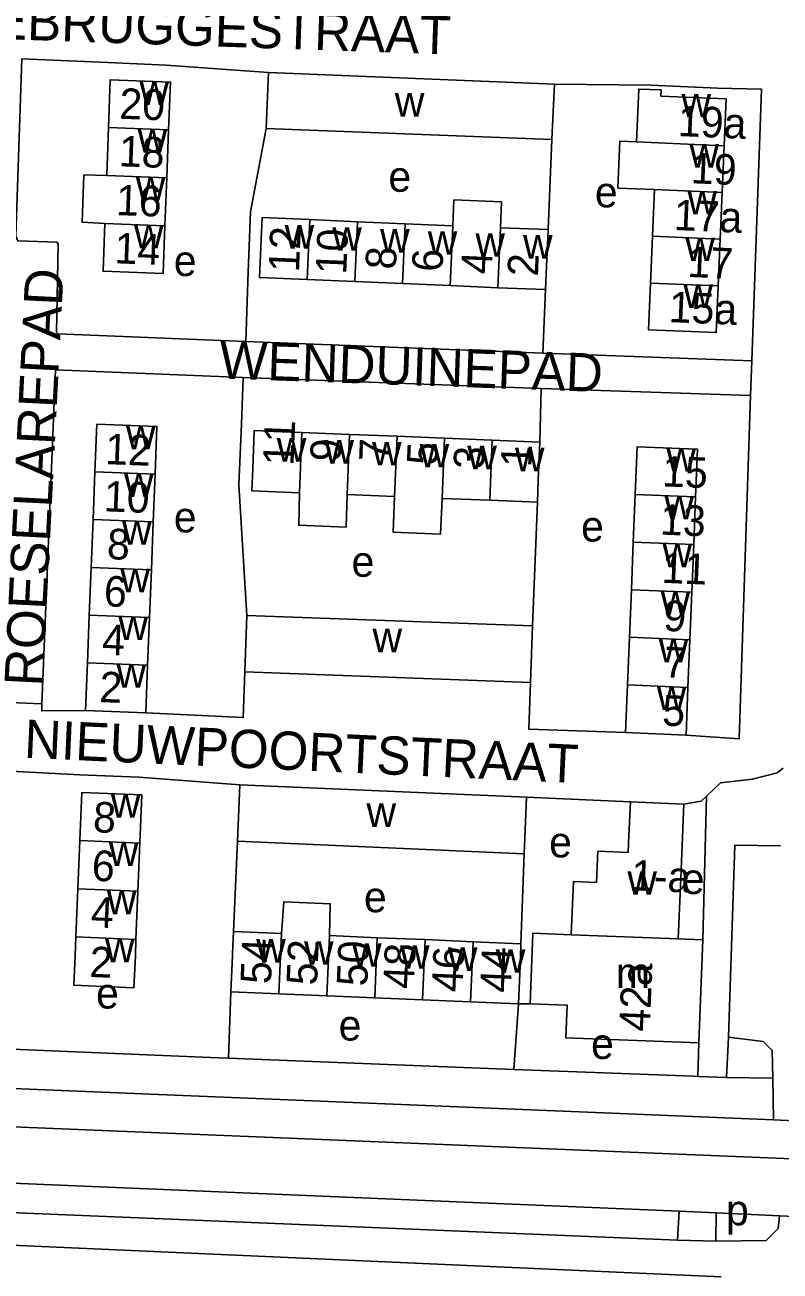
# Model space of a CAD drawing. Extents: x 159675 to 162108, y 386471 to 388472.
# Drawn here: x 161157.6 to 161256.3, y 387458.8 to 387621.6 of the extents above; entities that cross this region are included whole.
import ezdxf

# ---------------------------------------------------------------- set-up
doc = ezdxf.new("R2010")
doc.units = 0
for name, color, linetype in [('BLT_Basislijn', 7, 'Continuous'), ('BLT_Bebouwing', 7, 'Continuous'), ('BLT_Centroide', 7, 'Continuous'), ('BLT_Huisnummer', 7, 'Continuous'), ('BLT_Huisnummer_ tussenligend', 7, 'Continuous'), ('BLT_Huisnummer_reeks', 7, 'Continuous'), ('BLT_Onderverdeling_panden', 7, 'Continuous'), ('BLT_Straatnaam', 7, 'Continuous')]:
    doc.layers.add(name, color=color, linetype=linetype)

msp = doc.modelspace()

# ---------------------------------------------------------------- linework, layer by layer
at = {"layer": 'BLT_Basislijn'}
for p, q in [((161225.99, 387594.89), (161226.46, 387606.66)), ((161225.65, 387587.05), (161225.28, 387578.77)), ((161186.48, 387580.28), (161225.28, 387578.77)), ((161225.28, 387578.77), (161252.59, 387577.77)), ((161252.59, 387577.77), (161252.42, 387573.21)), ((161186.15, 387575.58), (161225.07, 387574.14)), ((161224.9, 387567.14), (161225.07, 387574.14)), ((161225.07, 387574.14), (161252.42, 387573.21)), ((161224.58, 387559.26), (161223.92, 387543.14)), ((161159.85, 387532.94), (161155.69, 387533.09)), ((161223.17, 387520.72), (161236.73, 387520.11)), ((161246.66, 387520.87), (161246.21, 387502.09)), ((161184.88, 387503.18), (161185.38, 387514.96)), ((161222.43, 387501.57), (161222.87, 387513.33)), ((161184.54, 387495.31), (161184.23, 387486.62)), ((161222.1, 387493.71), (161221.52, 387485.14)), ((161223.63, 387493.74), (161222.1, 387493.71)), ((161245.69, 387488.62), (161245.54, 387484.24)), ((161249.29, 387484.09), (161249.54, 387489.38)), ((161221.52, 387485.14), (161184.23, 387486.62)), ((161249.29, 387484.09), (161245.54, 387484.24)), ((161255.33, 387483.99), (161249.29, 387484.09)), ((161255.33, 387483.99), (161255.41, 387478.55)), ((161255.41, 387478.55), (161151.86, 387482.84)), ((161261.66, 387478.3), (161255.41, 387478.55)), ((161261.45, 387473.3), (161151.66, 387477.84)), ((161242.88, 387462.85), (161243.1, 387466.63)), ((161243.1, 387466.63), (161247.92, 387466.42)), ((161247.9, 387462.73), (161247.92, 387466.42)), ((161256.21, 387466.03), (161247.92, 387466.42)), ((161260.28, 387465.84), (161256.21, 387466.03)), ((161135.55, 387463.11), (161248.6, 387458.07)), ((161242.88, 387462.85), (161247.9, 387462.73))]:
    msp.add_line(p, q, dxfattribs=at)
for points in [[(161157.21, 387617.2), (161156.42, 387594.03), (161156.68, 387593.43), (161161.8, 387593.27), (161161.96, 387593.05), (161161.74, 387581.46), (161161.94, 387581.26), (161186.48, 387580.28)], [(161157.21, 387617.2), (161168.48, 387616.74), (161176.08, 387616.39), (161189.46, 387615.44)], [(161252.59, 387577.77), (161253.87, 387613.24), (161248.1, 387613.38), (161239.42, 387613.77), (161226.82, 387613.9)], [(161189.15, 387608.1), (161187.09, 387597.24), (161186.8, 387589.37), (161186.48, 387580.28)], [(161186.15, 387575.58), (161161.61, 387576.56), (161159.85, 387532.94)], [(161186.15, 387575.58), (161185.9, 387569.48), (161185.59, 387561.56), (161186.61, 387544.48)], [(161244, 387528.85), (161250.93, 387528.34), (161252.42, 387573.21)], [(161186.35, 387537.12), (161186.15, 387531.13), (161173.4, 387531.74)], [(161223.67, 387535.73), (161223.44, 387529.63), (161236.11, 387529.17)], [(161159.85, 387532.94), (161159.82, 387532.01), (161165.54, 387532.05)], [(161154.1, 387524.21), (161164.81, 387523.66), (161172.51, 387523.33), (161185.71, 387522.33)], [(161246.66, 387520.87), (161248.5, 387522.59), (161252.69, 387523.07), (161255.89, 387523.92), (161256.68, 387524.5)], [(161246.66, 387520.87), (161245.96, 387520.22), (161243.71, 387519.82)], [(161256.32, 387514.35), (161250.38, 387514.47), (161249.54, 387489.38)], [(161249.54, 387489.38), (161254.06, 387488.79), (161255.27, 387487.61), (161255.33, 387483.99)], [(161184.23, 387486.62), (161182.93, 387486.67), (161152.77, 387487.93)], [(161245.54, 387484.24), (161244.96, 387484.26), (161221.52, 387485.14)], [(160805.42, 387483.12), (160823.16, 387484.27), (161243.1, 387466.63)], [(160805.42, 387483.12), (160806.11, 387479.2), (160827.71, 387480.06), (161242.88, 387462.85)], [(161256.21, 387466.03), (161256.03, 387464.35), (161254.47, 387462.79), (161247.9, 387462.73)]]:
    msp.add_lwpolyline(points, dxfattribs=at)
at = {"layer": 'BLT_Bebouwing'}
for p, q in [((161189.15, 387608.1), (161189.46, 387615.44)), ((161189.46, 387615.44), (161226.82, 387613.9)), ((161226.82, 387613.9), (161226.46, 387606.66)), ((161168.55, 387608.22), (161168.31, 387601.96)), ((161176.15, 387601.67), (161176.39, 387607.92)), ((161226.46, 387606.66), (161189.15, 387608.1)), ((161248.73, 387599.75), (161248.99, 387605.86)), ((161175.92, 387595.41), (161176.15, 387601.67)), ((161239.89, 387600.13), (161239.63, 387594.02)), ((161248.46, 387593.65), (161248.73, 387599.75)), ((161201.07, 387595.93), (161194.84, 387596.2)), ((161207.3, 387595.67), (161201.07, 387595.93)), ((161213.53, 387595.41), (161207.3, 387595.67)), ((161225.99, 387594.89), (161219.76, 387595.15)), ((161239.63, 387594.02), (161239.37, 387587.92)), ((161248.2, 387587.54), (161248.46, 387593.65)), ((161200.74, 387588.1), (161194.51, 387588.36)), ((161206.97, 387587.84), (161200.74, 387588.1)), ((161213.2, 387587.58), (161206.97, 387587.84)), ((161219.43, 387587.31), (161213.2, 387587.58)), ((161225.65, 387587.05), (161219.43, 387587.31)), ((161200.02, 387568.14), (161193.8, 387568.39)), ((161206.24, 387567.89), (161200.02, 387568.14)), ((161212.46, 387567.64), (161206.24, 387567.89)), ((161218.68, 387567.39), (161212.46, 387567.64)), ((161224.9, 387567.14), (161218.68, 387567.39)), ((161166.77, 387563.23), (161166.52, 387557)), ((161174.39, 387556.69), (161174.64, 387562.92)), ((161205.93, 387560.02), (161199.71, 387560.27)), ((161218.37, 387559.52), (161212.15, 387559.77)), ((161237.36, 387560.29), (161237.11, 387554.06)), ((161245, 387553.75), (161245.25, 387559.97)), ((161224.58, 387559.26), (161218.37, 387559.52)), ((161166.52, 387557), (161166.28, 387550.76)), ((161174.14, 387550.45), (161174.39, 387556.69)), ((161237.11, 387554.06), (161236.86, 387547.84)), ((161244.75, 387547.52), (161245, 387553.75)), ((161166.28, 387550.76), (161166.03, 387544.53)), ((161173.9, 387544.22), (161174.14, 387550.45)), ((161236.86, 387547.84), (161236.61, 387541.62)), ((161244.5, 387541.3), (161244.75, 387547.52)), ((161166.03, 387544.53), (161165.78, 387538.29)), ((161173.65, 387537.98), (161173.9, 387544.22)), ((161186.35, 387537.12), (161186.61, 387544.48)), ((161186.61, 387544.48), (161223.92, 387543.14)), ((161223.92, 387543.14), (161223.67, 387535.73)), ((161236.61, 387541.62), (161236.36, 387535.39)), ((161244.25, 387535.08), (161244.5, 387541.3)), ((161165.78, 387538.29), (161165.54, 387532.05)), ((161173.4, 387531.74), (161173.65, 387537.98)), ((161223.67, 387535.73), (161186.35, 387537.12)), ((161236.36, 387535.39), (161236.11, 387529.17)), ((161244, 387528.85), (161244.25, 387535.08)), ((161165.54, 387532.05), (161173.4, 387531.74)), ((161236.11, 387529.17), (161244, 387528.85)), ((161185.38, 387514.96), (161185.71, 387522.33)), ((161185.71, 387522.33), (161223.17, 387520.72)), ((161223.17, 387520.72), (161222.87, 387513.33)), ((161236.5, 387514.76), (161236.73, 387520.11)), ((161236.73, 387520.11), (161243.71, 387519.82)), ((161243.71, 387519.82), (161243.49, 387514.47)), ((161164.54, 387508.76), (161164.8, 387515.06)), ((161172.65, 387514.73), (161172.39, 387508.43)), ((161222.87, 387513.33), (161185.38, 387514.96)), ((161243.49, 387514.47), (161243.26, 387509.11)), ((161164.29, 387502.46), (161164.54, 387508.76)), ((161172.39, 387508.43), (161172.13, 387502.13)), ((161242.98, 387502.2), (161243.26, 387509.11)), ((161191.14, 387502.91), (161184.88, 387503.18)), ((161164.18, 387500), (161164.29, 387502.46)), ((161172.13, 387502.13), (161172.05, 387500)), ((161203.66, 387502.37), (161197.4, 387502.64)), ((161209.92, 387502.11), (161203.66, 387502.37)), ((161216.17, 387501.84), (161209.92, 387502.11)), ((161222.43, 387501.57), (161216.17, 387501.84)), ((161222.37, 387500), (161222.43, 387501.57)), ((161242.98, 387502.2), (161246.21, 387502.09)), ((161245.69, 387488.62), (161246.21, 387502.09)), ((161184.54, 387495.31), (161184.74, 387500)), ((161190.8, 387495.04), (161184.54, 387495.31)), ((161197.06, 387494.78), (161190.8, 387495.04)), ((161203.32, 387494.51), (161197.06, 387494.78)), ((161209.58, 387494.24), (161203.32, 387494.51)), ((161215.84, 387493.98), (161209.58, 387494.24)), ((161222.1, 387493.71), (161215.84, 387493.98))]:
    msp.add_line(p, q, dxfattribs=at)
for points in [[(161176.39, 387607.92), (161176.63, 387614.18), (161168.78, 387614.48), (161168.55, 387608.22)], [(161248.99, 387605.86), (161249.25, 387611.97), (161240.71, 387612.34), (161240.74, 387613.15), (161237.82, 387613.27), (161237.52, 387606.35)], [(161237.52, 387606.35), (161235.37, 387606.47), (161235.1, 387600.31), (161239.89, 387600.13)], [(161168.31, 387601.96), (161165.33, 387602.05), (161165.09, 387595.87), (161168.07, 387595.7)], [(161219.76, 387595.15), (161219.87, 387598.51), (161213.68, 387598.77), (161213.53, 387595.41)], [(161168.07, 387595.7), (161167.84, 387589.45), (161175.68, 387589.15), (161175.92, 387595.41)], [(161194.51, 387588.36), (161188.28, 387588.62), (161188.49, 387593.62), (161188.61, 387596.46), (161194.84, 387596.2)], [(161225.99, 387594.89), (161225.87, 387592.05), (161225.65, 387587.05)], [(161239.37, 387587.92), (161239.1, 387581.8), (161247.94, 387581.43), (161248.2, 387587.54)], [(161174.64, 387562.92), (161174.88, 387569.16), (161167.02, 387569.47), (161166.77, 387563.23)], [(161193.49, 387560.52), (161187.27, 387560.77), (161187.38, 387563.65), (161187.58, 387568.65), (161193.8, 387568.39)], [(161224.9, 387567.14), (161224.7, 387562.14), (161224.58, 387559.26)], [(161245.25, 387559.97), (161245.5, 387566.19), (161237.61, 387566.51), (161237.36, 387560.29)], [(161199.71, 387560.27), (161199.58, 387556.02), (161193.4, 387556.27), (161193.49, 387560.52)], [(161212.15, 387559.77), (161211.92, 387555.11), (161205.75, 387555.36), (161205.93, 387560.02)], [(161164.8, 387515.06), (161165.06, 387521.36), (161172.91, 387521.03), (161172.65, 387514.73)], [(161232.48, 387513.67), (161236.45, 387513.5), (161236.5, 387514.76)], [(161232.31, 387509.57), (161232.48, 387513.67)], [(161228.99, 387502.75), (161229.28, 387509.7), (161232.31, 387509.57)], [(161197.4, 387502.64), (161197.52, 387506.81), (161191.45, 387507.07), (161191.14, 387502.91)], [(161184.74, 387500), (161184.76, 387500.31), (161184.88, 387503.18)], [(161228.99, 387502.75), (161223.98, 387502.94), (161223.63, 387493.74)], [(161172.05, 387500), (161171.87, 387495.83), (161164.02, 387496.15), (161164.18, 387500)], [(161222.37, 387500), (161222.31, 387498.7), (161222.1, 387493.71)], [(161223.63, 387493.74), (161228.46, 387493.55), (161228.3, 387489.29), (161245.69, 387488.62)]]:
    msp.add_lwpolyline(points, dxfattribs=at)
at = {"layer": 'BLT_Onderverdeling_panden'}
for p, q in [((161168.55, 387608.22), (161176.39, 387607.92)), ((161168.31, 387601.96), (161176.15, 387601.67)), ((161239.89, 387600.13), (161248.73, 387599.75)), ((161168.07, 387595.7), (161175.92, 387595.41)), ((161194.51, 387588.36), (161194.84, 387596.2)), ((161200.74, 387588.1), (161201.07, 387595.93)), ((161206.97, 387587.84), (161207.3, 387595.67)), ((161213.2, 387587.58), (161213.53, 387595.41)), ((161219.43, 387587.31), (161219.76, 387595.15)), ((161239.63, 387594.02), (161248.46, 387593.65)), ((161239.37, 387587.92), (161248.2, 387587.54)), ((161193.49, 387560.52), (161193.8, 387568.39)), ((161199.71, 387560.27), (161200.02, 387568.14)), ((161205.93, 387560.02), (161206.24, 387567.89)), ((161212.15, 387559.77), (161212.46, 387567.64)), ((161218.37, 387559.52), (161218.68, 387567.39)), ((161166.77, 387563.23), (161174.64, 387562.92)), ((161237.36, 387560.29), (161245.25, 387559.97)), ((161166.52, 387557), (161174.39, 387556.69)), ((161237.11, 387554.06), (161245, 387553.75)), ((161166.28, 387550.76), (161174.14, 387550.45)), ((161236.86, 387547.84), (161244.75, 387547.52)), ((161166.03, 387544.53), (161173.9, 387544.22)), ((161236.61, 387541.62), (161244.5, 387541.3)), ((161165.78, 387538.29), (161173.65, 387537.98)), ((161236.36, 387535.39), (161244.25, 387535.08)), ((161164.8, 387515.06), (161172.65, 387514.73)), ((161164.54, 387508.76), (161172.39, 387508.43)), ((161190.8, 387495.04), (161191.14, 387502.91)), ((161164.29, 387502.46), (161172.13, 387502.13)), ((161197.06, 387494.78), (161197.4, 387502.64)), ((161203.32, 387494.51), (161203.66, 387502.37)), ((161209.58, 387494.24), (161209.92, 387502.11)), ((161215.84, 387493.98), (161216.17, 387501.84)), ((161242.98, 387502.2), (161228.99, 387502.75))]:
    msp.add_line(p, q, dxfattribs=at)
msp.add_lwpolyline([(161237.52, 387606.35), (161248.99, 387605.86)], dxfattribs=at)

# ---------------------------------------------------------------- texts
at = {"layer": 'BLT_Centroide'}
for s, p in [('w', (161172.59, 387611.19)), ('w', (161205.95, 387609.67)), ('w', (161243.4, 387609.56)), ('w', (161172.35, 387604.94)), ('w', (161244.44, 387603)), ('e', (161205.11, 387599.84)), ('w', (161172.12, 387598.69)), ('e', (161232.09, 387597.8)), ('w', (161244.18, 387596.88)), ('w', (161171.88, 387592.44)), ('w', (161191.56, 387592.42)), ('w', (161197.78, 387592.14)), ('w', (161204.02, 387591.89)), ('w', (161210.25, 387591.62)), ('w', (161216.48, 387591.36)), ('w', (161222.7, 387591.11)), ('w', (161243.91, 387590.78)), ('e', (161177.08, 387588.83)), ('w', (161243.65, 387584.66)), ('w', (161170.83, 387566.19)), ('w', (161190.53, 387564.58)), ('w', (161196.75, 387564.33)), ('w', (161202.97, 387564.08)), ('w', (161209.19, 387563.83)), ('w', (161215.42, 387563.58)), ('w', (161221.64, 387563.33)), ('w', (161241.43, 387563.25)), ('w', (161170.58, 387559.97)), ('w', (161241.18, 387557.03)), ('e', (161177.08, 387555.33)), ('w', (161170.33, 387553.72)), ('e', (161230.29, 387554.13)), ('w', (161240.93, 387550.78)), ('e', (161200.3, 387549.53)), ('w', (161170.09, 387547.5)), ('w', (161240.68, 387544.56)), ('w', (161169.84, 387541.25)), ('w', (161203.04, 387539.67)), ('w', (161240.43, 387538.34)), ('w', (161169.59, 387535.03)), ('w', (161240.18, 387532.12)), ('w', (161168.86, 387518.03)), ('w', (161202.25, 387516.84)), ('e', (161226.11, 387512.86)), ('w', (161168.6, 387511.75)), ('w', (161236.34, 387507.98)), ('e', (161243.45, 387508.07)), ('w', (161168.34, 387505.44)), ('e', (161201.92, 387505.69)), ('w', (161168.09, 387499.16)), ('w', (161187.84, 387499.11)), ('w', (161194.09, 387498.84)), ('w', (161200.36, 387498.56)), ('w', (161206.62, 387498.31)), ('w', (161212.88, 387498.03)), ('w', (161219.14, 387497.78)), ('m', (161234.84, 387495.78)), ('e', (161166.92, 387493.11)), ('e', (161198.61, 387488.93)), ('e', (161231.59, 387486.52)), ('p', (161249.22, 387464.78))]:
    msp.add_text(s, height=4, dxfattribs=at).set_placement(p)
at = {"layer": 'BLT_Huisnummer'}
for s, rotation, p in [('20', 357.8392, (161169.91, 387609.39)), ('19a', 357.5437, (161242.88, 387607.13)), ('19', 357.5437, (161244.58, 387600.96)), ('17a', 357.5434, (161242.35, 387594.85)), ('14', 357.8392, (161169.28, 387590.5)), ('12', 87.5931, (161193.43, 387589.27)), ('17', 357.5434, (161244.12, 387588.72)), ('6', 87.5931, (161212.17, 387589.33)), ('2', 87.5931, (161224.65, 387588.72)), ('15a', 357.5437, (161241.68, 387582.82)), ('11', 87.6842, (161192.71, 387564)), ('12', 357.7428, (161168.05, 387564.26)), ('5', 87.6842, (161211.51, 387564.08)), ('1', 87.6842, (161223.78, 387563.8)), ('15', 357.6981, (161240.82, 387561.35)), ('6', 357.7428, (161167.89, 387545.68)), ('9', 357.6981, (161240.97, 387542.47)), ('2', 357.7428, (161167.3, 387533.16)), ('5', 357.6981, (161240.83, 387530.1)), ('8', 357.6435, (161166.47, 387516.16)), ('2', 357.6362, (161166.01, 387497.24)), ('54', 87.7882, (161189.77, 387496.26)), ('48', 87.7882, (161208.43, 387495.62)), ('44', 87.7882, (161221.09, 387495.13)), ('42a', 87.791, (161239.26, 387490.05))]:
    msp.add_text(s, height=4, rotation=rotation, dxfattribs=at).set_placement(p)
at = {"layer": 'BLT_Huisnummer_ tussenligend'}
for s, rotation, p in [('18', 357.8392, (161169.85, 387603.18)), ('16', 357.8389, (161169.48, 387596.8)), ('10', 87.5882, (161199.6, 387588.99)), ('8', 87.5882, (161206.09, 387589.63)), ('4', 87.5879, (161218.6, 387589)), ('9', 87.6876, (161198.86, 387564.54)), ('7', 87.6876, (161205.27, 387564.53)), ('3', 87.6876, (161217.6, 387563.54)), ('10', 357.7426, (161167.89, 387558.09)), ('13', 357.6066, (161240.55, 387555.05)), ('8', 357.7353, (161168.29, 387551.85)), ('11', 357.6066, (161240.75, 387548.75)), ('4', 357.7423, (161167.65, 387539.34)), ('7', 357.6066, (161241.04, 387536.41)), ('6', 357.6432, (161166.31, 387509.82)), ('4', 357.6432, (161166.17, 387503.74)), ('52', 87.5538, (161195.78, 387496.09)), ('50', 87.5538, (161202.34, 387495.96)), ('46', 87.5538, (161214.76, 387495.2))]:
    msp.add_text(s, height=4, rotation=rotation, dxfattribs=at).set_placement(p)
at = {"layer": 'BLT_Huisnummer_reeks'}
msp.add_text('1-a', height=4, rotation=357.7444, dxfattribs=at).set_placement((161236.77, 387508.56))
at = {"layer": 'BLT_Straatnaam'}
for s, height, rotation, p in [('ZEEBRUGGESTRAAT', 5, 358.0247, (161144.86, 387620.13)), ('ROESELAREPAD', 4.9999, 87.0975, (161159.93, 387535.14)), ('WENDUINEPAD', 5, 357.9641, (161182.93, 387575.45)), ('NIEUWPOORTSTRAAT', 4.9999, 357.3678, (161157.45, 387525.89))]:
    msp.add_text(s, height=height, rotation=rotation, dxfattribs=at).set_placement(p)

doc.saveas('drawing.dxf')
